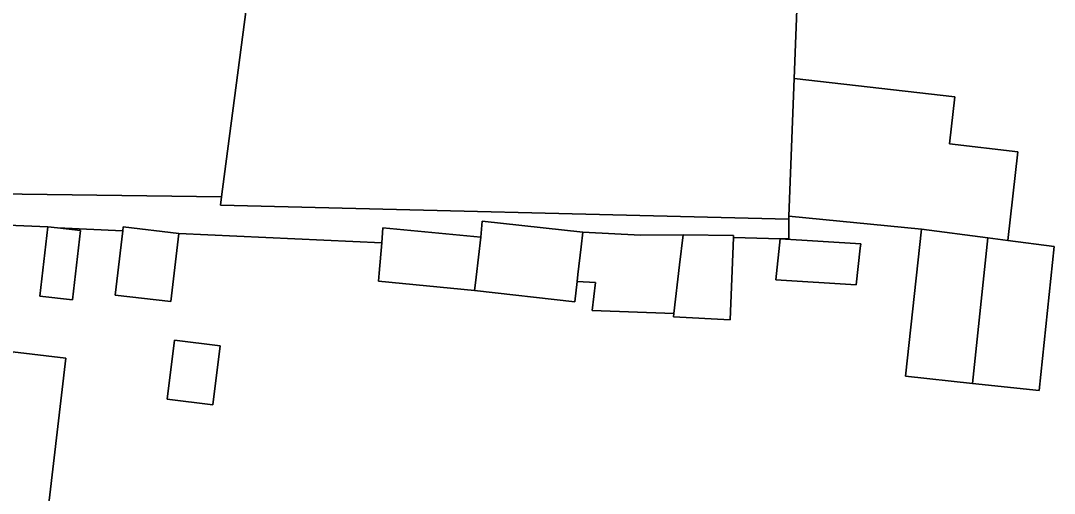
# Model space of a CAD drawing. Extents: x 161692 to 162379, y 380760 to 381678.
# Drawn here: x 161868.2 to 161925.2, y 381425.2 to 381451.3 of the extents above; entities that cross this region are included whole.
import ezdxf

# ---------------------------------------------------------------- set-up
doc = ezdxf.new("R2010")
doc.units = 0
for name, color, linetype in [('IMGEO_Erf', 7, 'Continuous'), ('IMGEO_Pand', 7, 'Continuous'), ('IMGEO_Voetpad_open', 7, 'Continuous')]:
    doc.layers.add(name, color=color, linetype=linetype)

msp = doc.modelspace()

# ---------------------------------------------------------------- linework, layer by layer
at = {"layer": 'IMGEO_Erf'}
for points in [[(161847.706, 381442.007), (161879.319, 381441.58), (161883.512, 381473.475)], [(161911.149, 381454.764), (161910.891, 381448.108), (161919.75, 381447.096), (161919.454, 381444.504), (161923.22, 381444.062), (161922.676, 381439.177), (161925.235, 381438.845), (161924.398, 381430.889), (161920.717, 381431.285), (161917.037, 381431.68), (161917.909, 381439.795), (161910.597, 381440.505), (161910.592, 381440.354), (161910.592, 381439.267), (161910.122, 381439.267), (161907.546, 381439.33), (161907.358, 381434.793), (161904.234, 381434.954), (161904.26, 381435.148), (161899.754, 381435.314), (161899.934, 381436.858), (161898.921, 381436.901), (161898.791, 381435.78), (161893.265, 381436.417), (161887.977, 381436.918), (161888.012, 381437.365), (161888.145, 381439.043), (161876.96, 381439.561), (161876.523, 381435.803), (161873.458, 381436.159), (161873.869, 381439.697), (161870.264, 381439.862), (161871.539, 381439.714), (161871.095, 381435.891), (161869.288, 381436.101), (161869.733, 381439.924), (161860.477, 381440.31)], [(161867.793, 381433.025), (161870.722, 381432.685), (161869.807, 381424.816)]]:
    msp.add_lwpolyline(points, dxfattribs=at)
for points in [[(161910.122, 381439.267), (161914.559, 381438.995), (161914.532, 381438.754), (161914.307, 381436.729), (161909.87, 381437.001)], [(161878.839, 381430.109), (161876.318, 381430.422), (161876.72, 381433.666), (161879.242, 381433.353)]]:
    msp.add_lwpolyline(points, close=True, dxfattribs=at)
at = {"layer": 'IMGEO_Pand'}
for points in [[(161911.149, 381454.764), (161910.39, 381454.832), (161912.215, 381469.344), (161883.512, 381473.475), (161879.319, 381441.58), (161879.258, 381441.115), (161910.592, 381440.354), (161910.597, 381440.505), (161910.891, 381448.108)], [(161923.22, 381444.062), (161919.454, 381444.504), (161919.75, 381447.096), (161910.891, 381448.108), (161910.597, 381440.505), (161917.909, 381439.795), (161921.572, 381439.32), (161922.676, 381439.177)], [(161899.145, 381438.827), (161899.238, 381439.627), (161893.694, 381440.245), (161893.607, 381439.352), (161893.349, 381437.138), (161893.297, 381436.692), (161893.265, 381436.417), (161898.791, 381435.78), (161898.921, 381436.901), (161898.966, 381437.287)], [(161871.539, 381439.714), (161870.264, 381439.862), (161869.733, 381439.924), (161869.288, 381436.101), (161871.095, 381435.891)], [(161876.96, 381439.561), (161873.895, 381439.917), (161873.869, 381439.697), (161873.458, 381436.159), (161876.523, 381435.803)], [(161893.607, 381439.352), (161888.21, 381439.864), (161888.145, 381439.043), (161888.012, 381437.365), (161887.977, 381436.918), (161893.265, 381436.417), (161893.297, 381436.692), (161893.349, 381437.138)], [(161904.572, 381437.83), (161904.764, 381439.477), (161902.415, 381439.47), (161899.238, 381439.627), (161899.145, 381438.827), (161898.966, 381437.287), (161898.921, 381436.901), (161899.934, 381436.858), (161899.754, 381435.314), (161904.26, 381435.148)], [(161920.717, 381431.285), (161921.572, 381439.32), (161917.909, 381439.795), (161917.037, 381431.68)], [(161907.546, 381439.33), (161907.55, 381439.438), (161904.764, 381439.477), (161904.572, 381437.83), (161904.26, 381435.148), (161904.234, 381434.954), (161907.358, 381434.793)], [(161910.122, 381439.267), (161909.87, 381437.001), (161914.307, 381436.729), (161914.532, 381438.754), (161914.559, 381438.995)], [(161920.717, 381431.285), (161924.398, 381430.889), (161925.235, 381438.845), (161922.676, 381439.177), (161921.572, 381439.32)], [(161876.318, 381430.422), (161878.839, 381430.109), (161879.242, 381433.353), (161876.72, 381433.666)], [(161869.807, 381424.816), (161870.722, 381432.685), (161867.793, 381433.025), (161867.205, 381427.969), (161864.766, 381428.252), (161864.104, 381422.556), (161863.158, 381414.417), (161868.525, 381413.793), (161869.472, 381421.933)]]:
    msp.add_lwpolyline(points, close=True, dxfattribs=at)
at = {"layer": 'IMGEO_Voetpad_open'}
msp.add_lwpolyline([(161860.477, 381440.31), (161869.733, 381439.924), (161870.264, 381439.862), (161873.869, 381439.697), (161873.895, 381439.917), (161876.96, 381439.561), (161888.145, 381439.043), (161888.21, 381439.864), (161893.607, 381439.352), (161893.694, 381440.245), (161899.238, 381439.627), (161902.415, 381439.47), (161904.764, 381439.477), (161907.55, 381439.438), (161907.546, 381439.33), (161910.122, 381439.267), (161910.592, 381439.267), (161910.592, 381440.354), (161879.258, 381441.115), (161879.319, 381441.58), (161847.706, 381442.007)], dxfattribs=at)

doc.saveas('drawing.dxf')
